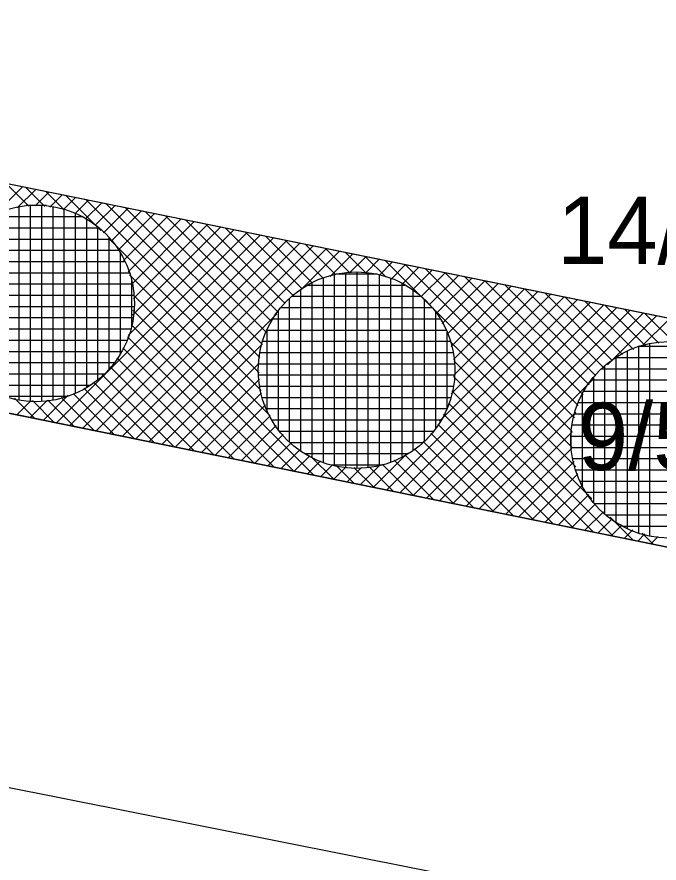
# Model space of a CAD drawing. Extents: x -566461 to -565198, y -1096301 to -1095707.
# Drawn here: x -565734.75 to -565723.33, y -1096140.58 to -1096125.52 of the extents above; entities that cross this region are included whole.
import ezdxf

# ---------------------------------------------------------------- set-up
doc = ezdxf.new("R2010")
doc.units = 0
for name, color, linetype in [('Vrstva 1', 7, 'Continuous'), ('Vrstva 40', 7, 'Continuous'), ('Vrstva 41', 7, 'Continuous'), ('Vrstva 42', 7, 'Continuous'), ('Vrstva 44', 7, 'Continuous')]:
    doc.layers.add(name, color=color, linetype=linetype)

msp = doc.modelspace()

# ---------------------------------------------------------------- linework, layer by layer
at = {"layer": 'Vrstva 1'}
for p, q in [((-565697.28, -1096140.23), (-565854, -1096108.33)), ((-565855.22, -1096115.35), (-565699.29, -1096146.31)), ((-565748.22, -1096125.78), (-565696.05, -1096136.4))]:
    msp.add_line(p, q, dxfattribs=at)
at = {"layer": 'Vrstva 41'}
for p, q in [((-565735.173, -1096129.065), (-565734.652, -1096128.543)), ((-565734.949, -1096128.482), (-565734.539, -1096128.892)), ((-565734.745, -1096128.919), (-565734.417, -1096128.591)), ((-565734.593, -1096128.555), (-565734.255, -1096128.894)), ((-565734.429, -1096128.886), (-565734.182, -1096128.639)), ((-565734.238, -1096128.627), (-565733.903, -1096128.962)), ((-565734.165, -1096128.905), (-565733.947, -1096128.686)), ((-565733.932, -1096128.954), (-565733.712, -1096128.734)), ((-565733.883, -1096128.699), (-565733.262, -1096129.32)), ((-565733.722, -1096129.028), (-565733.477, -1096128.782)), ((-565733.535, -1096129.123), (-565733.242, -1096128.83)), ((-565733.528, -1096128.772), (-565730.445, -1096131.855)), ((-565733.365, -1096129.236), (-565733.007, -1096128.878)), ((-565733.173, -1096128.844), (-565730.431, -1096131.586)), ((-565733.213, -1096129.367), (-565732.772, -1096128.926)), ((-565733.077, -1096129.513), (-565732.537, -1096128.973)), ((-565732.957, -1096129.677), (-565732.302, -1096129.021)), ((-565732.818, -1096128.916), (-565730.383, -1096131.351)), ((-565732.463, -1096128.988), (-565730.311, -1096131.14)), ((-565732.107, -1096129.061), (-565730.219, -1096130.949)), ((-565732.854, -1096129.857), (-565732.067, -1096129.069)), ((-565732.771, -1096130.056), (-565731.832, -1096129.117)), ((-565732.71, -1096130.278), (-565731.597, -1096129.165)), ((-565731.752, -1096129.133), (-565730.107, -1096130.778)), ((-565731.397, -1096129.205), (-565729.978, -1096130.624)), ((-565734.047, -1096132.746), (-565730.657, -1096129.356)), ((-565732.773, -1096131.19), (-565730.892, -1096129.308)), ((-565732.697, -1096130.831), (-565731.127, -1096129.26)), ((-565732.68, -1096130.531), (-565731.362, -1096129.213)), ((-565731.042, -1096129.278), (-565729.833, -1096130.487)), ((-565730.687, -1096129.35), (-565729.672, -1096130.365)), ((-565733.812, -1096132.794), (-565730.422, -1096129.404)), ((-565733.577, -1096132.842), (-565730.186, -1096129.452)), ((-565733.342, -1096132.89), (-565729.951, -1096129.5)), ((-565733.11, -1096129.472), (-565730.408, -1096132.174)), ((-565730.332, -1096129.422), (-565729.493, -1096130.261)), ((-565729.977, -1096129.494), (-565729.295, -1096130.176)), ((-565733.107, -1096132.938), (-565729.716, -1096129.547)), ((-565732.872, -1096132.985), (-565729.481, -1096129.595)), ((-565732.637, -1096133.033), (-565729.246, -1096129.643)), ((-565729.622, -1096129.567), (-565729.076, -1096130.112)), ((-565729.266, -1096129.639), (-565728.827, -1096130.079)), ((-565729.712, -1096130.392), (-565729.011, -1096129.691)), ((-565729.177, -1096130.139), (-565728.776, -1096129.739)), ((-565728.911, -1096129.711), (-565728.541, -1096130.081)), ((-565728.834, -1096130.079), (-565728.541, -1096129.787)), ((-565728.556, -1096129.784), (-565728.185, -1096130.155)), ((-565728.553, -1096130.081), (-565728.306, -1096129.834)), ((-565728.31, -1096130.121), (-565728.071, -1096129.882)), ((-565728.201, -1096129.856), (-565724.873, -1096133.184)), ((-565728.094, -1096130.188), (-565727.836, -1096129.93)), ((-565727.846, -1096129.928), (-565724.873, -1096132.902)), ((-565732.752, -1096130.113), (-565730.244, -1096132.621)), ((-565727.899, -1096130.276), (-565727.601, -1096129.978)), ((-565727.723, -1096130.382), (-565727.366, -1096130.026)), ((-565727.563, -1096130.506), (-565727.131, -1096130.074)), ((-565727.491, -1096130), (-565724.833, -1096132.658)), ((-565727.136, -1096130.073), (-565724.767, -1096132.441)), ((-565727.42, -1096130.646), (-565726.896, -1096130.121)), ((-565727.295, -1096130.803), (-565726.661, -1096130.169)), ((-565727.187, -1096130.977), (-565726.426, -1096130.217)), ((-565727.097, -1096131.171), (-565726.191, -1096130.265)), ((-565726.781, -1096130.145), (-565724.68, -1096132.246)), ((-565726.425, -1096130.217), (-565724.573, -1096132.069)), ((-565727.028, -1096131.385), (-565725.956, -1096130.313)), ((-565726.983, -1096131.622), (-565725.721, -1096130.361)), ((-565726.983, -1096131.905), (-565725.486, -1096130.408)), ((-565726.07, -1096130.29), (-565724.45, -1096131.91)), ((-565725.715, -1096130.362), (-565724.311, -1096131.767)), ((-565732.684, -1096130.465), (-565729.47, -1096133.678)), ((-565728.171, -1096133.942), (-565724.781, -1096130.552)), ((-565727.231, -1096132.719), (-565725.016, -1096130.504)), ((-565727.027, -1096132.232), (-565725.251, -1096130.456)), ((-565725.36, -1096130.434), (-565724.153, -1096131.641)), ((-565725.005, -1096130.506), (-565723.978, -1096131.533)), ((-565727.936, -1096133.99), (-565724.546, -1096130.6)), ((-565727.701, -1096134.038), (-565724.311, -1096130.648)), ((-565727.466, -1096134.086), (-565724.076, -1096130.695)), ((-565724.65, -1096130.579), (-565723.785, -1096131.443)), ((-565724.295, -1096130.651), (-565723.571, -1096131.374)), ((-565732.688, -1096130.743), (-565729.826, -1096133.605)), ((-565732.402, -1096133.081), (-565730.128, -1096130.808)), ((-565727.231, -1096134.133), (-565723.841, -1096130.743)), ((-565726.996, -1096134.181), (-565723.606, -1096130.791)), ((-565724.247, -1096131.715), (-565723.371, -1096130.839)), ((-565723.94, -1096130.723), (-565723.333, -1096131.329)), ((-565723.584, -1096130.796), (-565723.055, -1096131.325)), ((-565732.717, -1096130.997), (-565730.181, -1096133.533)), ((-565723.643, -1096131.394), (-565723.136, -1096130.887)), ((-565732.782, -1096131.214), (-565730.536, -1096133.461)), ((-565727.055, -1096131.285), (-565724.81, -1096133.53)), ((-565732.869, -1096131.411), (-565730.891, -1096133.389)), ((-565732.167, -1096133.129), (-565730.381, -1096131.343)), ((-565732.973, -1096131.589), (-565731.246, -1096133.316)), ((-565733.095, -1096131.75), (-565731.601, -1096133.244)), ((-565731.932, -1096133.177), (-565730.441, -1096131.686)), ((-565726.981, -1096131.641), (-565724.526, -1096134.097)), ((-565733.234, -1096131.894), (-565731.956, -1096133.172)), ((-565726.985, -1096131.921), (-565724.144, -1096134.762)), ((-565733.388, -1096132.023), (-565732.311, -1096133.099)), ((-565731.697, -1096133.225), (-565730.439, -1096131.967)), ((-565726.761, -1096134.229), (-565724.485, -1096131.953)), ((-565733.753, -1096132.224), (-565733.022, -1096132.955)), ((-565733.562, -1096132.132), (-565732.667, -1096133.027)), ((-565731.462, -1096133.272), (-565730.399, -1096132.21)), ((-565727.012, -1096132.176), (-565724.499, -1096134.69)), ((-565734.798, -1096132.31), (-565734.442, -1096132.666)), ((-565734.752, -1096132.603), (-565734.499, -1096132.35)), ((-565734.517, -1096132.651), (-565734.208, -1096132.342)), ((-565734.474, -1096132.351), (-565734.087, -1096132.738)), ((-565734.282, -1096132.698), (-565733.84, -1096132.257)), ((-565734.202, -1096132.341), (-565733.732, -1096132.81)), ((-565733.965, -1096132.294), (-565733.377, -1096132.883)), ((-565731.227, -1096133.32), (-565730.332, -1096132.426)), ((-565727.076, -1096132.395), (-565724.854, -1096134.617)), ((-565730.992, -1096133.368), (-565730.244, -1096132.621)), ((-565727.161, -1096132.593), (-565725.209, -1096134.545)), ((-565726.526, -1096134.277), (-565724.806, -1096132.557)), ((-565730.757, -1096133.416), (-565730.138, -1096132.797)), ((-565727.265, -1096132.772), (-565725.564, -1096134.473)), ((-565730.522, -1096133.464), (-565730.014, -1096132.957)), ((-565727.387, -1096132.933), (-565725.919, -1096134.401)), ((-565726.291, -1096134.325), (-565724.873, -1096132.906)), ((-565730.287, -1096133.512), (-565729.874, -1096133.1)), ((-565727.524, -1096133.078), (-565726.274, -1096134.328)), ((-565730.052, -1096133.559), (-565729.717, -1096133.225)), ((-565727.678, -1096133.207), (-565726.629, -1096134.256)), ((-565726.056, -1096134.373), (-565724.873, -1096133.189)), ((-565729.817, -1096133.607), (-565729.543, -1096133.333)), ((-565729.582, -1096133.655), (-565729.349, -1096133.423)), ((-565729.521, -1096133.344), (-565729.115, -1096133.75)), ((-565728.406, -1096133.894), (-565727.801, -1096133.289)), ((-565728.04, -1096133.411), (-565727.34, -1096134.111)), ((-565727.849, -1096133.319), (-565726.985, -1096134.184)), ((-565729.346, -1096133.703), (-565729.135, -1096133.492)), ((-565729.111, -1096133.751), (-565728.898, -1096133.537)), ((-565729.074, -1096133.508), (-565728.76, -1096133.822)), ((-565728.876, -1096133.799), (-565728.62, -1096133.543)), ((-565728.755, -1096133.545), (-565728.405, -1096133.895)), ((-565728.641, -1096133.846), (-565728.288, -1096133.493)), ((-565728.486, -1096133.531), (-565728.05, -1096133.967)), ((-565728.251, -1096133.483), (-565727.695, -1096134.039)), ((-565725.821, -1096134.42), (-565724.835, -1096133.434)), ((-565725.586, -1096134.468), (-565724.77, -1096133.652)), ((-565725.351, -1096134.516), (-565724.683, -1096133.848)), ((-565725.116, -1096134.564), (-565724.577, -1096134.025)), ((-565724.881, -1096134.612), (-565724.455, -1096134.185)), ((-565724.646, -1096134.66), (-565724.315, -1096134.329)), ((-565724.411, -1096134.707), (-565724.159, -1096134.455)), ((-565724.197, -1096134.426), (-565723.788, -1096134.834)), ((-565724.176, -1096134.755), (-565723.985, -1096134.564)), ((-565723.941, -1096134.803), (-565723.792, -1096134.654)), ((-565723.706, -1096134.851), (-565723.579, -1096134.724)), ((-565723.63, -1096134.71), (-565723.433, -1096134.907)), ((-565723.471, -1096134.899), (-565723.342, -1096134.769))]:
    msp.add_line(p, q, dxfattribs=at)
at = {"layer": 'Vrstva 42'}
msp.add_lwpolyline([(-565828.2, -1096027.12), (-565826.72, -1096023.51), (-565829.55, -1096025.32), (-565832.07, -1096026.09), (-565854, -1096108.33), (-565697.28, -1096140.23), (-565696.05, -1096136.4), (-565849.04, -1096105.26)], close=True, dxfattribs=at)
at = {"layer": 'Vrstva 44'}
for p, q in [((-565734.71, -1096132.342), (-565734.71, -1096128.896)), ((-565734.227, -1096128.88), (-565734.585, -1096128.88)), ((-565734.51, -1096132.365), (-565734.51, -1096128.874)), ((-565734.31, -1096132.366), (-565734.31, -1096128.875)), ((-565734.11, -1096132.343), (-565734.11, -1096128.898)), ((-565733.91, -1096132.295), (-565733.91, -1096128.944)), ((-565733.71, -1096132.222), (-565733.71, -1096129.017)), ((-565733.579, -1096129.08), (-565735.238, -1096129.08)), ((-565733.51, -1096132.12), (-565733.51, -1096129.121)), ((-565733.286, -1096129.28), (-565735.533, -1096129.28)), ((-565733.31, -1096131.979), (-565733.31, -1096129.259)), ((-565733.084, -1096129.48), (-565735.736, -1096129.48)), ((-565733.11, -1096131.791), (-565733.11, -1096129.451)), ((-565732.936, -1096129.68), (-565735.884, -1096129.68)), ((-565732.91, -1096131.52), (-565732.91, -1096129.722)), ((-565732.826, -1096129.88), (-565735.996, -1096129.88)), ((-565732.745, -1096130.08), (-565736.073, -1096130.08)), ((-565729.1, -1096133.516), (-565729.1, -1096130.106)), ((-565728.341, -1096130.1), (-565729.074, -1096130.1)), ((-565728.9, -1096133.549), (-565728.9, -1096130.072)), ((-565728.7, -1096133.558), (-565728.7, -1096130.061)), ((-565728.5, -1096133.545), (-565728.5, -1096130.073)), ((-565728.3, -1096133.51), (-565728.3, -1096130.111)), ((-565732.71, -1096131.029), (-565732.71, -1096130.21)), ((-565729.5, -1096133.371), (-565729.5, -1096130.249)), ((-565729.3, -1096133.456), (-565729.3, -1096130.164)), ((-565728.1, -1096133.45), (-565728.1, -1096130.172)), ((-565727.9, -1096133.359), (-565727.9, -1096130.26)), ((-565732.695, -1096130.28), (-565736.125, -1096130.28)), ((-565729.7, -1096133.251), (-565729.7, -1096130.369)), ((-565727.829, -1096130.3), (-565729.591, -1096130.3)), ((-565727.7, -1096133.237), (-565727.7, -1096130.383)), ((-565732.668, -1096130.48), (-565736.153, -1096130.48)), ((-565729.9, -1096133.092), (-565729.9, -1096130.527)), ((-565727.553, -1096130.5), (-565729.868, -1096130.5)), ((-565727.5, -1096133.072), (-565727.5, -1096130.547)), ((-565732.663, -1096130.68), (-565736.158, -1096130.68)), ((-565727.358, -1096130.7), (-565730.06, -1096130.7)), ((-565730.1, -1096132.87), (-565730.1, -1096130.749)), ((-565727.3, -1096132.845), (-565727.3, -1096130.776)), ((-565732.681, -1096130.88), (-565736.14, -1096130.88)), ((-565727.218, -1096130.9), (-565730.204, -1096130.9)), ((-565732.722, -1096131.08), (-565736.097, -1096131.08)), ((-565727.111, -1096131.1), (-565730.308, -1096131.1)), ((-565730.3, -1096132.54), (-565730.3, -1096131.08)), ((-565727.1, -1096132.491), (-565727.1, -1096131.126)), ((-565732.791, -1096131.28), (-565736.029, -1096131.28)), ((-565727.037, -1096131.3), (-565730.382, -1096131.3)), ((-565723.89, -1096134.634), (-565723.89, -1096131.466)), ((-565722.6, -1096131.39), (-565723.698, -1096131.39)), ((-565723.69, -1096134.713), (-565723.69, -1096131.387)), ((-565723.49, -1096134.765), (-565723.49, -1096131.335)), ((-565732.888, -1096131.48), (-565735.934, -1096131.48)), ((-565726.99, -1096131.5), (-565730.431, -1096131.5)), ((-565722.186, -1096131.59), (-565724.112, -1096131.59)), ((-565724.09, -1096134.526), (-565724.09, -1096131.575)), ((-565733.018, -1096131.68), (-565735.8, -1096131.68)), ((-565726.965, -1096131.7), (-565730.456, -1096131.7)), ((-565724.29, -1096134.375), (-565724.29, -1096131.725)), ((-565733.198, -1096131.88), (-565735.624, -1096131.88)), ((-565726.964, -1096131.9), (-565730.457, -1096131.9)), ((-565721.937, -1096131.79), (-565724.363, -1096131.79)), ((-565721.76, -1096131.99), (-565724.541, -1096131.99)), ((-565724.49, -1096134.174), (-565724.49, -1096131.927)), ((-565733.449, -1096132.08), (-565735.374, -1096132.08)), ((-565726.984, -1096132.1), (-565730.434, -1096132.1)), ((-565724.69, -1096133.878), (-565724.69, -1096132.223)), ((-565721.627, -1096132.19), (-565724.673, -1096132.19)), ((-565733.862, -1096132.28), (-565734.958, -1096132.28)), ((-565727.032, -1096132.3), (-565730.388, -1096132.3)), ((-565727.104, -1096132.5), (-565730.317, -1096132.5)), ((-565721.531, -1096132.39), (-565724.769, -1096132.39)), ((-565721.464, -1096132.59), (-565724.837, -1096132.59)), ((-565727.204, -1096132.7), (-565730.216, -1096132.7)), ((-565721.421, -1096132.79), (-565724.88, -1096132.79)), ((-565727.343, -1096132.9), (-565730.077, -1096132.9)), ((-565724.89, -1096133.218), (-565724.89, -1096132.883)), ((-565727.528, -1096133.1), (-565729.89, -1096133.1)), ((-565721.402, -1096132.99), (-565724.898, -1096132.99)), ((-565721.406, -1096133.19), (-565724.892, -1096133.19)), ((-565727.793, -1096133.3), (-565729.625, -1096133.3)), ((-565721.435, -1096133.39), (-565724.865, -1096133.39)), ((-565728.257, -1096133.5), (-565729.161, -1096133.5)), ((-565721.487, -1096133.59), (-565724.814, -1096133.59)), ((-565721.565, -1096133.79), (-565724.735, -1096133.79)), ((-565721.675, -1096133.99), (-565724.624, -1096133.99)), ((-565721.824, -1096134.19), (-565724.478, -1096134.19)), ((-565722.027, -1096134.39), (-565724.273, -1096134.39)), ((-565722.323, -1096134.59), (-565723.979, -1096134.59))]:
    msp.add_line(p, q, dxfattribs=at)
for centre in [(-565734.41, -1096130.62), (-565728.71, -1096131.81), (-565723.15, -1096133.05)]:
    msp.add_circle(centre, 1.75, dxfattribs=at)

# ---------------------------------------------------------------- texts
at = {"layer": 'Vrstva 40'}
for s, p in [('14/60', (-565725.14, -1096129.92)), ('9/5', (-565724.77, -1096133.59))]:
    msp.add_text(s, height=1.2, dxfattribs=at).set_placement(p)

doc.saveas('drawing.dxf')
